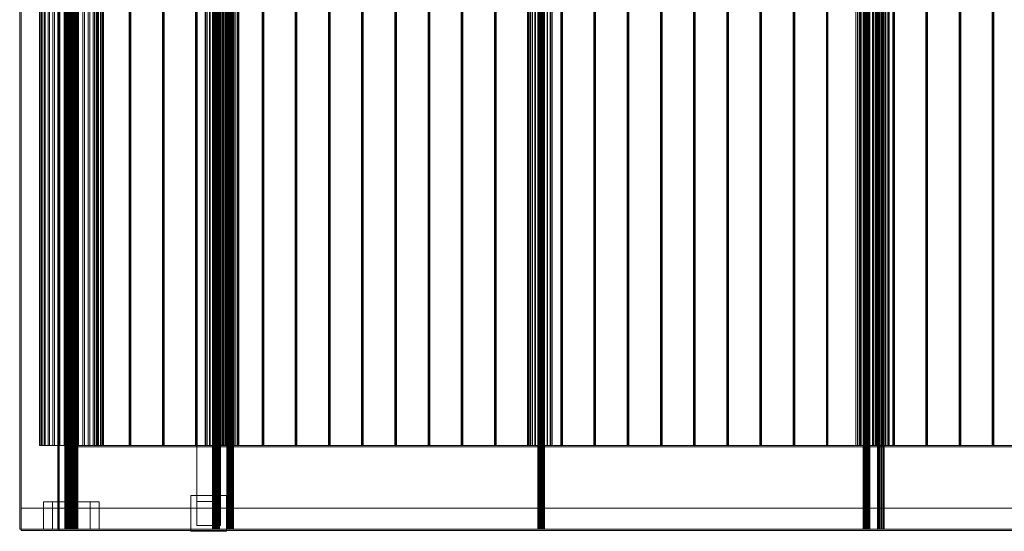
# Model space of a CAD drawing. Header units: millimetres. Extents: x -4738 to 65662, y -68080 to 6847.
# Tile 971 of 1056: x 28911 to 31801, y -19502 to -18000. Entities that reach past the tile are written whole.
import ezdxf

# ---------------------------------------------------------------- set-up
doc = ezdxf.new("R2010")
doc.units = ezdxf.units.MM
doc.layers.add('superior_C03', color=7, linetype='Continuous', lineweight=0)

msp = doc.modelspace()

# ---------------------------------------------------------------- linework, layer by layer
at = {"layer": 'superior_C03'}
for p, q in [((28910.898, -16504), (28910.898, -19496)), ((28914.796, -19496), (28914.796, -16504)), ((29023.187, -19496), (29023.187, -16504)), ((29026.186, -16504), (29026.186, -19496)), ((29027.084, -16504), (29027.084, -19496)), ((29477.266, -16504), (29477.266, -19496)), ((29477.384, -16504), (29477.384, -19496)), ((29478.65, -16504), (29478.65, -19496)), ((29478.985, -16504), (29478.985, -19496)), ((29481.325, -16504), (29481.325, -19496)), ((29481.826, -16504), (29481.826, -19496)), ((29484.883, -16504), (29484.883, -19496)), ((29485.474, -16504), (29485.474, -19496)), ((29488.783, -16504), (29488.783, -19496)), ((29489.374, -16504), (29489.374, -19496)), ((29492.431, -16504), (29492.431, -19496)), ((29492.933, -16504), (29492.933, -19496)), ((29495.272, -16504), (29495.272, -19496)), ((29495.607, -16504), (29495.607, -19496)), ((29496.873, -19496), (29496.873, -16504)), ((29496.991, -16504), (29496.991, -19496)), ((29519.262, -16504), (29519.262, -19496)), ((29519.38, -16504), (29519.38, -19496)), ((29520.646, -16504), (29520.646, -19496)), ((29520.981, -16504), (29520.981, -19496)), ((29523.321, -16504), (29523.321, -19496)), ((29523.822, -16504), (29523.822, -19496)), ((29526.879, -16504), (29526.879, -19496)), ((29527.47, -16504), (29527.47, -19496)), ((29530.779, -16504), (29530.779, -19496)), ((29531.37, -16504), (29531.37, -19496)), ((29532.903, -19496), (29532.903, -16504)), ((29533.802, -16504), (29533.802, -19496)), ((29534.427, -16504), (29534.427, -19496)), ((29534.928, -16504), (29534.928, -19496)), ((29537.268, -16504), (29537.268, -19496)), ((29537.603, -16504), (29537.603, -19496)), ((29538.869, -19496), (29538.869, -16504)), ((29538.987, -16504), (29538.987, -19496)), ((30432.234, -16504), (30432.234, -19496)), ((30432.352, -16504), (30432.352, -19496)), ((30433.618, -16504), (30433.618, -19496)), ((30433.953, -16504), (30433.953, -19496)), ((30436.292, -16504), (30436.292, -19496)), ((30436.794, -16504), (30436.794, -19496)), ((30439.85, -16504), (30439.85, -19496)), ((30440.442, -16504), (30440.442, -19496)), ((30443.75, -16504), (30443.75, -19496)), ((30444.342, -16504), (30444.342, -19496)), ((30447.399, -16504), (30447.399, -19496)), ((30447.9, -16504), (30447.9, -19496)), ((30450.239, -16504), (30450.239, -19496)), ((30450.575, -16504), (30450.575, -19496)), ((30451.841, -19496), (30451.841, -16504)), ((30451.958, -16504), (30451.958, -19496)), ((31387.201, -16504), (31387.201, -19496)), ((31387.319, -16504), (31387.319, -19496)), ((31388.585, -16504), (31388.585, -19496)), ((31388.92, -16504), (31388.92, -19496)), ((31391.26, -16504), (31391.26, -19496)), ((31391.761, -16504), (31391.761, -19496)), ((31394.818, -16504), (31394.818, -19496)), ((31395.409, -16504), (31395.409, -19496)), ((31398.718, -16504), (31398.718, -19496)), ((31399.309, -16504), (31399.309, -19496)), ((31402.366, -16504), (31402.366, -19496)), ((31402.867, -16504), (31402.867, -19496)), ((31405.207, -16504), (31405.207, -19496)), ((31405.542, -16504), (31405.542, -19496)), ((31406.808, -19496), (31406.808, -16504)), ((31406.926, -16504), (31406.926, -19496)), ((31429.197, -16504), (31429.197, -19496)), ((31429.315, -16504), (31429.315, -19496)), ((31430.581, -16504), (31430.581, -19496)), ((31430.916, -16504), (31430.916, -19496)), ((31433.255, -16504), (31433.255, -19496)), ((31433.757, -16504), (31433.757, -19496)), ((31436.813, -16504), (31436.813, -19496)), ((31437.405, -16504), (31437.405, -19496)), ((31440.714, -16504), (31440.714, -19496)), ((31441.305, -16504), (31441.305, -19496)), ((31444.362, -16504), (31444.362, -19496)), ((31444.863, -16504), (31444.863, -19496)), ((31447.203, -16504), (31447.203, -19496)), ((31447.538, -16504), (31447.538, -19496)), ((31448.804, -19496), (31448.804, -16504)), ((31448.921, -16504), (31448.921, -19496)), ((29043.62, -16505), (29043.62, -19495)), ((29044.032, -16505), (29044.032, -19495)), ((29045.06, -16505), (29045.06, -19495)), ((29046.257, -16505), (29046.257, -19495)), ((29048.212, -16505), (29048.212, -19495)), ((29050.076, -16505), (29050.076, -19495)), ((29052.768, -16505), (29052.768, -19495)), ((29055.116, -16505), (29055.116, -19495)), ((29058.28, -16505), (29058.28, -19495)), ((29060.884, -16505), (29060.884, -19495)), ((29064.21, -16505), (29064.21, -19495)), ((29066.814, -16505), (29066.814, -19495)), ((29069.978, -16505), (29069.978, -19495)), ((29072.326, -16505), (29072.326, -19495)), ((29075.018, -16505), (29075.018, -19495)), ((29076.882, -16505), (29076.882, -19495)), ((29078.837, -16505), (29078.837, -19495)), ((29080.034, -16505), (29080.034, -19495)), ((29081.062, -19495), (29081.062, -16505)), ((29081.474, -16505), (29081.474, -19495)), ((29430.59, -19415), (29430.59, -16585)), ((29500.59, -16585), (29500.59, -19415)), ((28968.59, -16750), (28968.59, -19250)), ((28969.842, -16750), (28969.842, -19250)), ((28970.948, -16750), (28970.948, -19250)), ((28974.657, -16750), (28974.657, -19250)), ((28976.827, -16750), (28976.827, -19250)), ((28982.85, -16750), (28982.85, -19250)), ((28985.999, -16750), (28985.999, -19250)), ((28994.105, -16750), (28994.105, -19250)), ((28998.113, -16750), (28998.113, -19250)), ((29007.99, -16750), (29007.99, -19250)), ((29012.704, -16750), (29012.704, -19250)), ((29023.972, -16750), (29023.972, -19250)), ((29029.21, -16750), (29029.21, -19250)), ((29041.437, -16750), (29041.437, -19250)), ((29046.997, -16750), (29046.997, -19250)), ((29059.713, -16750), (29059.713, -19250)), ((29065.381, -16750), (29065.381, -19250)), ((29078.097, -16750), (29078.097, -19250)), ((29083.657, -16750), (29083.657, -19250)), ((29095.884, -16750), (29095.884, -19250)), ((29101.122, -16750), (29101.122, -19250)), ((29112.39, -16750), (29112.39, -19250)), ((29117.104, -16750), (29117.104, -19250)), ((29126.981, -16750), (29126.981, -19250)), ((29130.989, -16750), (29130.989, -19250)), ((29135.099, -16750), (29135.099, -19250)), ((29135.415, -16750), (29135.415, -19250)), ((29136.209, -16750), (29136.209, -19250)), ((29136.974, -16750), (29136.974, -19250)), ((29138.096, -16750), (29138.096, -19250)), ((29138.861, -16750), (29138.861, -19250)), ((29139.095, -16750), (29139.095, -19250)), ((29139.655, -16750), (29139.655, -19250)), ((29139.971, -19250), (29139.971, -16750)), ((29142.244, -16750), (29142.244, -19250)), ((29148.267, -16750), (29148.267, -19250)), ((29150.437, -16750), (29150.437, -19250)), ((29154.146, -19250), (29154.146, -16750)), ((29155.252, -16750), (29155.252, -19250)), ((29156.504, -16750), (29156.504, -19250)), ((29232.545, -16750), (29232.545, -19250)), ((29232.861, -16750), (29232.861, -19250)), ((29233.655, -16750), (29233.655, -19250)), ((29234.419, -16750), (29234.419, -19250)), ((29235.542, -16750), (29235.542, -19250)), ((29236.306, -16750), (29236.306, -19250)), ((29237.1, -16750), (29237.1, -19250)), ((29237.417, -19250), (29237.417, -16750)), ((29329.99, -16750), (29329.99, -19250)), ((29330.307, -16750), (29330.307, -19250)), ((29331.101, -16750), (29331.101, -19250)), ((29331.865, -16750), (29331.865, -19250)), ((29332.988, -16750), (29332.988, -19250)), ((29333.752, -16750), (29333.752, -19250)), ((29334.546, -16750), (29334.546, -19250)), ((29334.862, -19250), (29334.862, -16750)), ((29427.436, -16750), (29427.436, -19250)), ((29427.752, -16750), (29427.752, -19250)), ((29428.546, -16750), (29428.546, -19250)), ((29429.311, -16750), (29429.311, -19250)), ((29430.433, -16750), (29430.433, -19250)), ((29431.198, -16750), (29431.198, -19250)), ((29431.992, -16750), (29431.992, -19250)), ((29432.308, -19250), (29432.308, -16750)), ((29455.57, -16750), (29455.57, -19250)), ((29455.946, -16750), (29455.946, -19250)), ((29459.998, -16750), (29459.998, -19250)), ((29461.07, -16750), (29461.07, -19250)), ((29468.556, -16750), (29468.556, -19250)), ((29470.161, -16750), (29470.161, -19250)), ((29479.942, -16750), (29479.942, -19250)), ((29481.835, -16750), (29481.835, -19250)), ((29492.422, -16750), (29492.422, -19250)), ((29494.315, -16750), (29494.315, -19250)), ((29504.097, -16750), (29504.097, -19250)), ((29504.469, -16750), (29504.469, -19250)), ((29504.763, -16750), (29504.763, -19250)), ((29505.701, -16750), (29505.701, -19250)), ((29507.928, -16750), (29507.928, -19250)), ((29508.766, -16750), (29508.766, -19250)), ((29513.188, -16750), (29513.188, -19250)), ((29514.26, -16750), (29514.26, -19250)), ((29514.615, -16750), (29514.615, -19250)), ((29515.868, -16750), (29515.868, -19250)), ((29518.311, -19250), (29518.311, -16750)), ((29518.688, -16750), (29518.688, -19250)), ((29523.51, -16750), (29523.51, -19250)), ((29524.881, -16750), (29524.881, -19250)), ((29524.989, -16750), (29524.989, -19250)), ((29525.198, -16750), (29525.198, -19250)), ((29525.992, -16750), (29525.992, -19250)), ((29526.756, -16750), (29526.756, -19250)), ((29527.879, -16750), (29527.879, -19250)), ((29528.643, -16750), (29528.643, -19250)), ((29529.437, -16750), (29529.437, -19250)), ((29529.754, -19250), (29529.754, -16750)), ((29533.26, -16750), (29533.26, -19250)), ((29534.739, -16750), (29534.739, -19250)), ((29542.381, -16750), (29542.381, -19250)), ((29543.634, -16750), (29543.634, -19250)), ((29549.483, -16750), (29549.483, -19250)), ((29550.321, -16750), (29550.321, -19250)), ((29553.486, -19250), (29553.486, -16750)), ((29553.78, -16750), (29553.78, -19250)), ((29622.327, -16750), (29622.327, -19250)), ((29622.644, -16750), (29622.644, -19250)), ((29623.438, -16750), (29623.438, -19250)), ((29624.202, -16750), (29624.202, -19250)), ((29625.325, -16750), (29625.325, -19250)), ((29626.089, -16750), (29626.089, -19250)), ((29626.883, -16750), (29626.883, -19250)), ((29627.199, -19250), (29627.199, -16750)), ((29719.773, -16750), (29719.773, -19250)), ((29720.089, -16750), (29720.089, -19250)), ((29720.883, -16750), (29720.883, -19250)), ((29721.647, -16750), (29721.647, -19250)), ((29722.77, -16750), (29722.77, -19250)), ((29723.535, -16750), (29723.535, -19250)), ((29724.329, -16750), (29724.329, -19250)), ((29724.645, -19250), (29724.645, -16750)), ((29817.218, -16750), (29817.218, -19250)), ((29817.535, -16750), (29817.535, -19250)), ((29818.329, -16750), (29818.329, -19250)), ((29819.093, -16750), (29819.093, -19250)), ((29820.216, -16750), (29820.216, -19250)), ((29820.98, -16750), (29820.98, -19250)), ((29821.774, -16750), (29821.774, -19250)), ((29822.091, -19250), (29822.091, -16750)), ((29914.664, -16750), (29914.664, -19250)), ((29914.981, -16750), (29914.981, -19250)), ((29915.775, -16750), (29915.775, -19250)), ((29916.539, -16750), (29916.539, -19250)), ((29917.662, -16750), (29917.662, -19250)), ((29918.426, -16750), (29918.426, -19250)), ((29919.22, -16750), (29919.22, -19250)), ((29919.536, -19250), (29919.536, -16750)), ((30012.11, -16750), (30012.11, -19250)), ((30012.426, -16750), (30012.426, -19250)), ((30013.22, -16750), (30013.22, -19250)), ((30013.984, -16750), (30013.984, -19250)), ((30015.107, -16750), (30015.107, -19250)), ((30015.872, -16750), (30015.872, -19250)), ((30016.666, -16750), (30016.666, -19250)), ((30016.982, -19250), (30016.982, -16750)), ((30109.555, -16750), (30109.555, -19250)), ((30109.872, -16750), (30109.872, -19250)), ((30110.666, -16750), (30110.666, -19250)), ((30111.43, -16750), (30111.43, -19250)), ((30112.553, -16750), (30112.553, -19250)), ((30113.317, -16750), (30113.317, -19250)), ((30114.111, -16750), (30114.111, -19250)), ((30114.428, -19250), (30114.428, -16750)), ((30207.001, -16750), (30207.001, -19250)), ((30207.318, -16750), (30207.318, -19250)), ((30208.112, -16750), (30208.112, -19250)), ((30208.876, -16750), (30208.876, -19250)), ((30209.999, -16750), (30209.999, -19250)), ((30210.763, -16750), (30210.763, -19250)), ((30211.557, -16750), (30211.557, -19250)), ((30211.873, -19250), (30211.873, -16750)), ((30304.447, -16750), (30304.447, -19250)), ((30304.763, -16750), (30304.763, -19250)), ((30305.557, -16750), (30305.557, -19250)), ((30306.321, -16750), (30306.321, -19250)), ((30307.444, -16750), (30307.444, -19250)), ((30308.208, -16750), (30308.208, -19250)), ((30309.002, -16750), (30309.002, -19250)), ((30309.319, -19250), (30309.319, -16750)), ((30401.892, -16750), (30401.892, -19250)), ((30402.209, -16750), (30402.209, -19250)), ((30403.003, -16750), (30403.003, -19250)), ((30403.767, -16750), (30403.767, -19250)), ((30404.89, -16750), (30404.89, -19250)), ((30405.654, -16750), (30405.654, -19250)), ((30406.448, -16750), (30406.448, -19250)), ((30406.765, -19250), (30406.765, -16750)), ((30410.537, -16750), (30410.537, -19250)), ((30410.913, -16750), (30410.913, -19250)), ((30414.965, -16750), (30414.965, -19250)), ((30416.037, -16750), (30416.037, -19250)), ((30423.524, -16750), (30423.524, -19250)), ((30425.128, -16750), (30425.128, -19250)), ((30434.91, -16750), (30434.91, -19250)), ((30436.802, -16750), (30436.802, -19250)), ((30447.39, -16750), (30447.39, -19250)), ((30449.283, -16750), (30449.283, -19250)), ((30459.064, -16750), (30459.064, -19250)), ((30460.669, -16750), (30460.669, -19250)), ((30468.155, -16750), (30468.155, -19250)), ((30469.227, -16750), (30469.227, -19250)), ((30473.279, -19250), (30473.279, -16750)), ((30473.655, -16750), (30473.655, -19250)), ((30499.338, -16750), (30499.338, -19250)), ((30499.655, -16750), (30499.655, -19250)), ((30500.449, -16750), (30500.449, -19250)), ((30501.213, -16750), (30501.213, -19250)), ((30502.336, -16750), (30502.336, -19250)), ((30503.1, -16750), (30503.1, -19250)), ((30503.894, -16750), (30503.894, -19250)), ((30504.21, -19250), (30504.21, -16750)), ((30596.784, -16750), (30596.784, -19250)), ((30597.1, -16750), (30597.1, -19250)), ((30597.894, -16750), (30597.894, -19250)), ((30598.658, -16750), (30598.658, -19250)), ((30599.781, -16750), (30599.781, -19250)), ((30600.545, -16750), (30600.545, -19250)), ((30601.339, -16750), (30601.339, -19250)), ((30601.656, -19250), (30601.656, -16750)), ((30694.229, -16750), (30694.229, -19250)), ((30694.546, -16750), (30694.546, -19250)), ((30695.34, -16750), (30695.34, -19250)), ((30696.104, -16750), (30696.104, -19250)), ((30697.227, -16750), (30697.227, -19250)), ((30697.991, -16750), (30697.991, -19250)), ((30698.785, -16750), (30698.785, -19250)), ((30699.102, -19250), (30699.102, -16750)), ((30791.675, -16750), (30791.675, -19250)), ((30791.991, -16750), (30791.991, -19250)), ((30792.785, -16750), (30792.785, -19250)), ((30793.55, -16750), (30793.55, -19250)), ((30794.673, -16750), (30794.673, -19250)), ((30795.437, -16750), (30795.437, -19250)), ((30796.231, -16750), (30796.231, -19250)), ((30796.547, -19250), (30796.547, -16750)), ((30889.121, -16750), (30889.121, -19250)), ((30889.437, -16750), (30889.437, -19250)), ((30890.231, -16750), (30890.231, -19250)), ((30890.995, -16750), (30890.995, -19250)), ((30892.118, -16750), (30892.118, -19250)), ((30892.882, -16750), (30892.882, -19250)), ((30893.676, -16750), (30893.676, -19250)), ((30893.993, -19250), (30893.993, -16750)), ((30986.566, -16750), (30986.566, -19250)), ((30986.883, -16750), (30986.883, -19250)), ((30987.677, -16750), (30987.677, -19250)), ((30988.441, -16750), (30988.441, -19250)), ((30989.564, -16750), (30989.564, -19250)), ((30990.328, -16750), (30990.328, -19250)), ((30991.122, -16750), (30991.122, -19250)), ((30991.439, -19250), (30991.439, -16750)), ((31084.012, -16750), (31084.012, -19250)), ((31084.328, -16750), (31084.328, -19250)), ((31085.122, -16750), (31085.122, -19250)), ((31085.887, -16750), (31085.887, -19250)), ((31087.01, -16750), (31087.01, -19250)), ((31087.774, -16750), (31087.774, -19250)), ((31088.568, -16750), (31088.568, -19250)), ((31088.884, -19250), (31088.884, -16750)), ((31181.458, -16750), (31181.458, -19250)), ((31181.774, -16750), (31181.774, -19250)), ((31182.568, -16750), (31182.568, -19250)), ((31183.332, -16750), (31183.332, -19250)), ((31184.455, -16750), (31184.455, -19250)), ((31185.219, -16750), (31185.219, -19250)), ((31186.013, -16750), (31186.013, -19250)), ((31186.33, -19250), (31186.33, -16750)), ((31278.903, -16750), (31278.903, -19250)), ((31279.22, -16750), (31279.22, -19250)), ((31280.014, -16750), (31280.014, -19250)), ((31280.778, -16750), (31280.778, -19250)), ((31281.901, -16750), (31281.901, -19250)), ((31282.665, -16750), (31282.665, -19250)), ((31283.459, -16750), (31283.459, -19250)), ((31283.776, -19250), (31283.776, -16750)), ((31365.504, -16750), (31365.504, -19250)), ((31365.881, -16750), (31365.881, -19250)), ((31369.932, -16750), (31369.932, -19250)), ((31371.005, -16750), (31371.005, -19250)), ((31376.349, -16750), (31376.349, -19250)), ((31376.665, -16750), (31376.665, -19250)), ((31377.459, -16750), (31377.459, -19250)), ((31378.224, -16750), (31378.224, -19250)), ((31378.491, -16750), (31378.491, -19250)), ((31379.346, -16750), (31379.346, -19250)), ((31380.096, -16750), (31380.096, -19250)), ((31380.111, -16750), (31380.111, -19250)), ((31380.905, -16750), (31380.905, -19250)), ((31381.221, -19250), (31381.221, -16750)), ((31389.877, -16750), (31389.877, -19250)), ((31391.77, -16750), (31391.77, -19250)), ((31402.357, -16750), (31402.357, -19250)), ((31404.25, -16750), (31404.25, -19250)), ((31414.031, -16750), (31414.031, -19250)), ((31414.404, -16750), (31414.404, -19250)), ((31414.698, -16750), (31414.698, -19250)), ((31415.636, -16750), (31415.636, -19250)), ((31417.863, -16750), (31417.863, -19250)), ((31418.701, -16750), (31418.701, -19250)), ((31423.122, -16750), (31423.122, -19250)), ((31424.194, -16750), (31424.194, -19250)), ((31424.549, -16750), (31424.549, -19250)), ((31425.803, -16750), (31425.803, -19250)), ((31428.246, -19250), (31428.246, -16750)), ((31428.623, -16750), (31428.623, -19250)), ((31433.445, -16750), (31433.445, -19250)), ((31434.924, -16750), (31434.924, -19250)), ((31443.195, -16750), (31443.195, -19250)), ((31444.674, -16750), (31444.674, -19250)), ((31452.315, -16750), (31452.315, -19250)), ((31453.569, -16750), (31453.569, -19250)), ((31459.418, -16750), (31459.418, -19250)), ((31460.255, -16750), (31460.255, -19250)), ((31463.421, -19250), (31463.421, -16750)), ((31463.715, -16750), (31463.715, -19250)), ((31473.795, -16750), (31473.795, -19250)), ((31474.111, -16750), (31474.111, -19250)), ((31474.905, -16750), (31474.905, -19250)), ((31475.669, -16750), (31475.669, -19250)), ((31476.792, -16750), (31476.792, -19250)), ((31477.556, -16750), (31477.556, -19250)), ((31478.35, -16750), (31478.35, -19250)), ((31478.667, -19250), (31478.667, -16750)), ((31571.24, -16750), (31571.24, -19250)), ((31571.557, -16750), (31571.557, -19250)), ((31572.351, -16750), (31572.351, -19250)), ((31573.115, -16750), (31573.115, -19250)), ((31574.238, -16750), (31574.238, -19250)), ((31575.002, -16750), (31575.002, -19250)), ((31575.796, -16750), (31575.796, -19250)), ((31576.112, -19250), (31576.112, -16750)), ((31668.686, -16750), (31668.686, -19250)), ((31669.002, -16750), (31669.002, -19250)), ((31669.796, -16750), (31669.796, -19250)), ((31670.561, -16750), (31670.561, -19250)), ((31671.683, -16750), (31671.683, -19250)), ((31672.448, -16750), (31672.448, -19250)), ((31673.242, -16750), (31673.242, -19250)), ((31673.558, -19250), (31673.558, -16750)), ((31766.131, -16750), (31766.131, -19250)), ((31766.448, -16750), (31766.448, -19250)), ((31767.242, -16750), (31767.242, -19250)), ((31768.006, -16750), (31768.006, -19250)), ((31769.129, -16750), (31769.129, -19250)), ((31769.893, -16750), (31769.893, -19250)), ((31770.687, -16750), (31770.687, -19250)), ((31771.004, -19250), (31771.004, -16750)), ((28969.842, -19250), (28968.59, -19250)), ((28968.59, -19250), (28970.948, -19250)), ((28974.657, -19250), (28969.842, -19250)), ((28970.948, -19250), (28976.827, -19250)), ((28982.85, -19250), (28974.657, -19250)), ((28976.827, -19250), (28985.999, -19250)), ((28994.105, -19250), (28982.85, -19250)), ((28985.999, -19250), (28998.113, -19250)), ((29007.99, -19250), (28994.105, -19250)), ((28998.113, -19250), (29012.704, -19250)), ((29023.972, -19250), (29007.99, -19250)), ((29012.704, -19250), (29029.21, -19250)), ((29041.437, -19250), (29023.972, -19250)), ((29029.21, -19250), (29046.997, -19250)), ((29059.713, -19250), (29041.437, -19250)), ((40393.962, -19250), (29046.416, -19250)), ((29046.416, -19250), (29046.416, -19254)), ((29069.323, -19250), (29046.416, -19250)), ((29046.997, -19250), (29065.381, -19250)), ((29078.097, -19250), (29059.713, -19250)), ((29065.381, -19250), (29083.657, -19250)), ((29069.323, -19254), (29069.323, -19250)), ((29069.323, -19250), (40416.869, -19250)), ((29095.884, -19250), (29078.097, -19250)), ((29083.657, -19250), (29101.122, -19250)), ((29112.39, -19250), (29095.884, -19250)), ((29101.122, -19250), (29117.104, -19250)), ((29126.981, -19250), (29112.39, -19250)), ((29117.104, -19250), (29130.989, -19250)), ((29139.095, -19250), (29126.981, -19250)), ((29130.989, -19250), (29142.244, -19250)), ((29135.415, -19250), (29135.099, -19250)), ((29135.099, -19250), (29136.209, -19250)), ((29136.974, -19250), (29135.415, -19250)), ((29136.209, -19250), (29138.096, -19250)), ((29138.861, -19250), (29136.974, -19250)), ((29138.096, -19250), (29139.655, -19250)), ((29139.971, -19250), (29138.861, -19250)), ((29148.267, -19250), (29139.095, -19250)), ((29139.655, -19250), (29139.971, -19250)), ((29142.244, -19250), (29150.437, -19250)), ((29154.146, -19250), (29148.267, -19250)), ((29150.437, -19250), (29155.252, -19250)), ((29156.504, -19250), (29154.146, -19250)), ((29155.252, -19250), (29156.504, -19250)), ((29232.861, -19250), (29232.545, -19250)), ((29232.545, -19250), (29233.655, -19250)), ((29234.419, -19250), (29232.861, -19250)), ((29233.655, -19250), (29235.542, -19250)), ((29236.306, -19250), (29234.419, -19250)), ((29235.542, -19250), (29237.1, -19250)), ((29237.417, -19250), (29236.306, -19250)), ((29237.1, -19250), (29237.417, -19250)), ((29330.307, -19250), (29329.99, -19250)), ((29329.99, -19250), (29331.101, -19250)), ((29331.865, -19250), (29330.307, -19250)), ((29331.101, -19250), (29332.988, -19250)), ((29333.752, -19250), (29331.865, -19250)), ((29332.988, -19250), (29334.546, -19250)), ((29334.862, -19250), (29333.752, -19250)), ((29334.546, -19250), (29334.862, -19250)), ((29427.752, -19250), (29427.436, -19250)), ((29427.436, -19250), (29428.546, -19250)), ((29429.311, -19250), (29427.752, -19250)), ((29428.546, -19250), (29430.433, -19250)), ((29431.198, -19250), (29429.311, -19250)), ((29430.433, -19250), (29431.992, -19250)), ((29432.308, -19250), (29431.198, -19250)), ((29431.992, -19250), (29432.308, -19250)), ((29459.998, -19250), (29455.57, -19250)), ((29455.57, -19250), (29455.946, -19250)), ((29455.946, -19250), (29461.07, -19250)), ((29468.556, -19250), (29459.998, -19250)), ((29461.07, -19250), (29470.161, -19250)), ((29479.942, -19250), (29468.556, -19250)), ((29470.161, -19250), (29481.835, -19250)), ((29492.422, -19250), (29479.942, -19250)), ((29481.835, -19250), (29494.315, -19250)), ((29504.097, -19250), (29492.422, -19250)), ((29494.315, -19250), (29505.701, -19250)), ((29513.188, -19250), (29504.097, -19250)), ((29507.928, -19250), (29504.469, -19250)), ((29504.469, -19250), (29504.763, -19250)), ((29504.763, -19250), (29508.766, -19250)), ((29505.701, -19250), (29514.26, -19250)), ((29514.615, -19250), (29507.928, -19250)), ((29508.766, -19250), (29515.868, -19250)), ((29518.311, -19250), (29513.188, -19250)), ((29514.26, -19250), (29518.688, -19250)), ((29523.51, -19250), (29514.615, -19250)), ((29515.868, -19250), (29524.989, -19250)), ((29518.688, -19250), (29518.311, -19250)), ((29533.26, -19250), (29523.51, -19250)), ((29525.198, -19250), (29524.881, -19250)), ((29524.881, -19250), (29525.992, -19250)), ((29524.989, -19250), (29534.739, -19250)), ((29526.756, -19250), (29525.198, -19250)), ((29525.992, -19250), (29527.879, -19250)), ((29528.643, -19250), (29526.756, -19250)), ((29527.879, -19250), (29529.437, -19250)), ((29529.754, -19250), (29528.643, -19250)), ((29529.437, -19250), (29529.754, -19250)), ((29542.381, -19250), (29533.26, -19250)), ((29534.739, -19250), (29543.634, -19250)), ((29549.483, -19250), (29542.381, -19250)), ((29543.634, -19250), (29550.321, -19250)), ((29553.486, -19250), (29549.483, -19250)), ((29550.321, -19250), (29553.78, -19250)), ((29553.78, -19250), (29553.486, -19250)), ((29622.644, -19250), (29622.327, -19250)), ((29622.327, -19250), (29623.438, -19250)), ((29624.202, -19250), (29622.644, -19250)), ((29623.438, -19250), (29625.325, -19250)), ((29626.089, -19250), (29624.202, -19250)), ((29625.325, -19250), (29626.883, -19250)), ((29627.199, -19250), (29626.089, -19250)), ((29626.883, -19250), (29627.199, -19250)), ((29720.089, -19250), (29719.773, -19250)), ((29719.773, -19250), (29720.883, -19250)), ((29721.647, -19250), (29720.089, -19250)), ((29720.883, -19250), (29722.77, -19250)), ((29723.535, -19250), (29721.647, -19250)), ((29722.77, -19250), (29724.329, -19250)), ((29724.645, -19250), (29723.535, -19250)), ((29724.329, -19250), (29724.645, -19250)), ((29817.535, -19250), (29817.218, -19250)), ((29817.218, -19250), (29818.329, -19250)), ((29819.093, -19250), (29817.535, -19250)), ((29818.329, -19250), (29820.216, -19250)), ((29820.98, -19250), (29819.093, -19250)), ((29820.216, -19250), (29821.774, -19250)), ((29822.091, -19250), (29820.98, -19250)), ((29821.774, -19250), (29822.091, -19250)), ((29914.981, -19250), (29914.664, -19250)), ((29914.664, -19250), (29915.775, -19250)), ((29916.539, -19250), (29914.981, -19250)), ((29915.775, -19250), (29917.662, -19250)), ((29918.426, -19250), (29916.539, -19250)), ((29917.662, -19250), (29919.22, -19250)), ((29919.536, -19250), (29918.426, -19250)), ((29919.22, -19250), (29919.536, -19250)), ((30012.426, -19250), (30012.11, -19250)), ((30012.11, -19250), (30013.22, -19250)), ((30013.984, -19250), (30012.426, -19250)), ((30013.22, -19250), (30015.107, -19250)), ((30015.872, -19250), (30013.984, -19250)), ((30015.107, -19250), (30016.666, -19250)), ((30016.982, -19250), (30015.872, -19250)), ((30016.666, -19250), (30016.982, -19250)), ((30109.872, -19250), (30109.555, -19250)), ((30109.555, -19250), (30110.666, -19250)), ((30111.43, -19250), (30109.872, -19250)), ((30110.666, -19250), (30112.553, -19250)), ((30113.317, -19250), (30111.43, -19250)), ((30112.553, -19250), (30114.111, -19250)), ((30114.428, -19250), (30113.317, -19250)), ((30114.111, -19250), (30114.428, -19250)), ((30207.318, -19250), (30207.001, -19250)), ((30207.001, -19250), (30208.112, -19250)), ((30208.876, -19250), (30207.318, -19250)), ((30208.112, -19250), (30209.999, -19250)), ((30210.763, -19250), (30208.876, -19250)), ((30209.999, -19250), (30211.557, -19250)), ((30211.873, -19250), (30210.763, -19250)), ((30211.557, -19250), (30211.873, -19250)), ((30304.763, -19250), (30304.447, -19250)), ((30304.447, -19250), (30305.557, -19250)), ((30306.321, -19250), (30304.763, -19250)), ((30305.557, -19250), (30307.444, -19250)), ((30308.208, -19250), (30306.321, -19250)), ((30307.444, -19250), (30309.002, -19250)), ((30309.319, -19250), (30308.208, -19250)), ((30309.002, -19250), (30309.319, -19250)), ((30402.209, -19250), (30401.892, -19250)), ((30401.892, -19250), (30403.003, -19250)), ((30403.767, -19250), (30402.209, -19250)), ((30403.003, -19250), (30404.89, -19250)), ((30405.654, -19250), (30403.767, -19250)), ((30404.89, -19250), (30406.448, -19250)), ((30406.765, -19250), (30405.654, -19250)), ((30406.448, -19250), (30406.765, -19250)), ((30414.965, -19250), (30410.537, -19250)), ((30410.537, -19250), (30410.913, -19250)), ((30410.913, -19250), (30416.037, -19250)), ((30423.524, -19250), (30414.965, -19250)), ((30416.037, -19250), (30425.128, -19250)), ((30434.91, -19250), (30423.524, -19250)), ((30425.128, -19250), (30436.802, -19250)), ((30447.39, -19250), (30434.91, -19250)), ((30436.802, -19250), (30449.283, -19250)), ((30459.064, -19250), (30447.39, -19250)), ((30449.283, -19250), (30460.669, -19250)), ((30468.155, -19250), (30459.064, -19250)), ((30460.669, -19250), (30469.227, -19250)), ((30473.279, -19250), (30468.155, -19250)), ((30469.227, -19250), (30473.655, -19250)), ((30473.655, -19250), (30473.279, -19250)), ((30499.655, -19250), (30499.338, -19250)), ((30499.338, -19250), (30500.449, -19250)), ((30501.213, -19250), (30499.655, -19250)), ((30500.449, -19250), (30502.336, -19250)), ((30503.1, -19250), (30501.213, -19250)), ((30502.336, -19250), (30503.894, -19250)), ((30504.21, -19250), (30503.1, -19250)), ((30503.894, -19250), (30504.21, -19250)), ((30597.1, -19250), (30596.784, -19250)), ((30596.784, -19250), (30597.894, -19250)), ((30598.658, -19250), (30597.1, -19250)), ((30597.894, -19250), (30599.781, -19250)), ((30600.545, -19250), (30598.658, -19250)), ((30599.781, -19250), (30601.339, -19250)), ((30601.656, -19250), (30600.545, -19250)), ((30601.339, -19250), (30601.656, -19250)), ((30694.546, -19250), (30694.229, -19250)), ((30694.229, -19250), (30695.34, -19250)), ((30696.104, -19250), (30694.546, -19250)), ((30695.34, -19250), (30697.227, -19250)), ((30697.991, -19250), (30696.104, -19250)), ((30697.227, -19250), (30698.785, -19250)), ((30699.102, -19250), (30697.991, -19250)), ((30698.785, -19250), (30699.102, -19250)), ((30791.991, -19250), (30791.675, -19250)), ((30791.675, -19250), (30792.785, -19250)), ((30793.55, -19250), (30791.991, -19250)), ((30792.785, -19250), (30794.673, -19250)), ((30795.437, -19250), (30793.55, -19250)), ((30794.673, -19250), (30796.231, -19250)), ((30796.547, -19250), (30795.437, -19250)), ((30796.231, -19250), (30796.547, -19250)), ((30889.437, -19250), (30889.121, -19250)), ((30889.121, -19250), (30890.231, -19250)), ((30890.995, -19250), (30889.437, -19250)), ((30890.231, -19250), (30892.118, -19250)), ((30892.882, -19250), (30890.995, -19250)), ((30892.118, -19250), (30893.676, -19250)), ((30893.993, -19250), (30892.882, -19250)), ((30893.676, -19250), (30893.993, -19250)), ((30986.883, -19250), (30986.566, -19250)), ((30986.566, -19250), (30987.677, -19250)), ((30988.441, -19250), (30986.883, -19250)), ((30987.677, -19250), (30989.564, -19250)), ((30990.328, -19250), (30988.441, -19250)), ((30989.564, -19250), (30991.122, -19250)), ((30991.439, -19250), (30990.328, -19250)), ((30991.122, -19250), (30991.439, -19250)), ((31084.328, -19250), (31084.012, -19250)), ((31084.012, -19250), (31085.122, -19250)), ((31085.887, -19250), (31084.328, -19250)), ((31085.122, -19250), (31087.01, -19250)), ((31087.774, -19250), (31085.887, -19250)), ((31087.01, -19250), (31088.568, -19250)), ((31088.884, -19250), (31087.774, -19250)), ((31088.568, -19250), (31088.884, -19250)), ((31181.774, -19250), (31181.458, -19250)), ((31181.458, -19250), (31182.568, -19250)), ((31183.332, -19250), (31181.774, -19250)), ((31182.568, -19250), (31184.455, -19250)), ((31185.219, -19250), (31183.332, -19250)), ((31184.455, -19250), (31186.013, -19250)), ((31186.33, -19250), (31185.219, -19250)), ((31186.013, -19250), (31186.33, -19250)), ((31279.22, -19250), (31278.903, -19250)), ((31278.903, -19250), (31280.014, -19250)), ((31280.778, -19250), (31279.22, -19250)), ((31280.014, -19250), (31281.901, -19250)), ((31282.665, -19250), (31280.778, -19250)), ((31281.901, -19250), (31283.459, -19250)), ((31283.776, -19250), (31282.665, -19250)), ((31283.459, -19250), (31283.776, -19250)), ((31369.932, -19250), (31365.504, -19250)), ((31365.504, -19250), (31365.881, -19250)), ((31365.881, -19250), (31371.005, -19250)), ((31378.491, -19250), (31369.932, -19250)), ((31371.005, -19250), (31380.096, -19250)), ((31376.665, -19250), (31376.349, -19250)), ((31376.349, -19250), (31377.459, -19250)), ((31378.224, -19250), (31376.665, -19250)), ((31377.459, -19250), (31379.346, -19250)), ((31380.111, -19250), (31378.224, -19250)), ((31389.877, -19250), (31378.491, -19250)), ((31379.346, -19250), (31380.905, -19250)), ((31380.096, -19250), (31391.77, -19250)), ((31381.221, -19250), (31380.111, -19250)), ((31380.905, -19250), (31381.221, -19250)), ((31402.357, -19250), (31389.877, -19250)), ((31391.77, -19250), (31404.25, -19250)), ((31414.031, -19250), (31402.357, -19250)), ((31404.25, -19250), (31415.636, -19250)), ((31423.122, -19250), (31414.031, -19250)), ((31417.863, -19250), (31414.404, -19250)), ((31414.404, -19250), (31414.698, -19250)), ((31414.698, -19250), (31418.701, -19250)), ((31415.636, -19250), (31424.194, -19250)), ((31424.549, -19250), (31417.863, -19250)), ((31418.701, -19250), (31425.803, -19250)), ((31428.246, -19250), (31423.122, -19250)), ((31424.194, -19250), (31428.623, -19250)), ((31433.445, -19250), (31424.549, -19250)), ((31425.803, -19250), (31434.924, -19250)), ((31428.623, -19250), (31428.246, -19250)), ((31443.195, -19250), (31433.445, -19250)), ((31434.924, -19250), (31444.674, -19250)), ((31452.315, -19250), (31443.195, -19250)), ((31444.674, -19250), (31453.569, -19250)), ((31459.418, -19250), (31452.315, -19250)), ((31453.569, -19250), (31460.255, -19250)), ((31463.421, -19250), (31459.418, -19250)), ((31460.255, -19250), (31463.715, -19250)), ((31463.715, -19250), (31463.421, -19250)), ((31474.111, -19250), (31473.795, -19250)), ((31473.795, -19250), (31474.905, -19250)), ((31475.669, -19250), (31474.111, -19250)), ((31474.905, -19250), (31476.792, -19250)), ((31477.556, -19250), (31475.669, -19250)), ((31476.792, -19250), (31478.35, -19250)), ((31478.667, -19250), (31477.556, -19250)), ((31478.35, -19250), (31478.667, -19250)), ((31571.557, -19250), (31571.24, -19250)), ((31571.24, -19250), (31572.351, -19250)), ((31573.115, -19250), (31571.557, -19250)), ((31572.351, -19250), (31574.238, -19250)), ((31575.002, -19250), (31573.115, -19250)), ((31574.238, -19250), (31575.796, -19250)), ((31576.112, -19250), (31575.002, -19250)), ((31575.796, -19250), (31576.112, -19250)), ((31669.002, -19250), (31668.686, -19250)), ((31668.686, -19250), (31669.796, -19250)), ((31670.561, -19250), (31669.002, -19250)), ((31669.796, -19250), (31671.683, -19250)), ((31672.448, -19250), (31670.561, -19250)), ((31671.683, -19250), (31673.242, -19250)), ((31673.558, -19250), (31672.448, -19250)), ((31673.242, -19250), (31673.558, -19250)), ((31766.448, -19250), (31766.131, -19250)), ((31766.131, -19250), (31767.242, -19250)), ((31768.006, -19250), (31766.448, -19250)), ((31767.242, -19250), (31769.129, -19250)), ((31769.893, -19250), (31768.006, -19250)), ((31769.129, -19250), (31770.687, -19250)), ((31771.004, -19250), (31769.893, -19250)), ((31770.687, -19250), (31771.004, -19250)), ((29046.416, -19254), (40393.962, -19254)), ((29046.416, -19254), (29069.323, -19254)), ((40416.869, -19254), (29069.323, -19254)), ((29117.509, -19416), (28981.085, -19416)), ((28981.085, -19416), (28981.085, -19496)), ((29007.585, -19416), (28981.085, -19416)), ((29007.585, -19496), (29007.585, -19416)), ((29007.585, -19416), (29144.009, -19416)), ((29117.509, -19496), (29117.509, -19416)), ((29117.509, -19416), (29144.009, -19416)), ((29144.009, -19416), (29144.009, -19496)), ((29413.09, -19502.5), (29413.09, -19397.5)), ((29413.09, -19397.5), (29518.09, -19397.5)), ((29430.59, -19485), (29430.59, -19415)), ((29430.59, -19415), (29500.59, -19415)), ((29500.59, -19415), (29500.59, -19485)), ((29518.09, -19397.5), (29518.09, -19502.5)), ((40608.274, -19435), (28914.796, -19435)), ((28914.796, -19435), (28914.796, -19500)), ((28915.695, -19435), (28914.796, -19435)), ((28915.695, -19500), (28915.695, -19435)), ((28915.695, -19435), (40609.173, -19435)), ((40719.664, -19435), (29026.186, -19435)), ((29026.186, -19435), (29026.186, -19500)), ((29027.084, -19435), (29026.186, -19435)), ((29027.084, -19500), (29027.084, -19435)), ((29027.084, -19435), (40720.563, -19435)), ((28910.898, -19496), (28914.796, -19496)), ((28910.898, -19496), (29023.187, -19496)), ((40608.274, -19496), (28914.796, -19496)), ((28914.796, -19496), (28914.796, -19500)), ((29027.084, -19496), (28914.796, -19496)), ((28914.796, -19500), (40608.274, -19500)), ((28914.796, -19500), (29027.084, -19500)), ((28914.796, -19500), (28915.695, -19500)), ((40609.173, -19500), (28915.695, -19500)), ((28981.085, -19496), (29117.509, -19496)), ((28981.085, -19496), (29007.585, -19496)), ((29144.009, -19496), (29007.585, -19496)), ((29027.084, -19496), (29023.187, -19496)), ((29026.186, -19496), (29532.903, -19496)), ((29026.186, -19496), (29027.084, -19496)), ((29026.186, -19500), (40719.664, -19500)), ((29026.186, -19500), (29027.084, -19500)), ((29027.084, -19500), (29027.084, -19496)), ((29027.084, -19496), (40720.563, -19496)), ((29533.802, -19496), (29027.084, -19496)), ((40720.563, -19500), (29027.084, -19500)), ((29045.06, -19495), (29043.62, -19495)), ((29043.62, -19495), (29044.032, -19495)), ((29044.032, -19495), (29046.257, -19495)), ((29048.212, -19495), (29045.06, -19495)), ((29046.257, -19495), (29050.076, -19495)), ((29052.768, -19495), (29048.212, -19495)), ((29050.076, -19495), (29055.116, -19495)), ((29058.28, -19495), (29052.768, -19495)), ((29055.116, -19495), (29060.884, -19495)), ((29064.21, -19495), (29058.28, -19495)), ((29060.884, -19495), (29066.814, -19495)), ((29069.978, -19495), (29064.21, -19495)), ((29066.814, -19495), (29072.326, -19495)), ((29075.018, -19495), (29069.978, -19495)), ((29072.326, -19495), (29076.882, -19495)), ((29078.837, -19495), (29075.018, -19495)), ((29076.882, -19495), (29080.034, -19495)), ((29081.062, -19495), (29078.837, -19495)), ((29080.034, -19495), (29081.474, -19495)), ((29081.474, -19495), (29081.062, -19495)), ((29144.009, -19496), (29117.509, -19496)), ((29518.09, -19502.5), (29413.09, -19502.5)), ((29500.59, -19485), (29430.59, -19485)), ((29478.65, -19496), (29477.266, -19496)), ((29477.266, -19496), (29477.384, -19496)), ((29477.384, -19496), (29478.985, -19496)), ((29481.325, -19496), (29478.65, -19496)), ((29478.985, -19496), (29481.826, -19496)), ((29484.883, -19496), (29481.325, -19496)), ((29481.826, -19496), (29485.474, -19496)), ((29488.783, -19496), (29484.883, -19496)), ((29485.474, -19496), (29489.374, -19496)), ((29492.431, -19496), (29488.783, -19496)), ((29489.374, -19496), (29492.933, -19496)), ((29495.272, -19496), (29492.431, -19496)), ((29492.933, -19496), (29495.607, -19496)), ((29496.873, -19496), (29495.272, -19496)), ((29495.607, -19496), (29496.991, -19496)), ((29496.991, -19496), (29496.873, -19496)), ((29520.646, -19496), (29519.262, -19496)), ((29519.262, -19496), (29519.38, -19496)), ((29519.38, -19496), (29520.981, -19496)), ((29523.321, -19496), (29520.646, -19496)), ((29520.981, -19496), (29523.822, -19496)), ((29526.879, -19496), (29523.321, -19496)), ((29523.822, -19496), (29527.47, -19496)), ((29530.779, -19496), (29526.879, -19496)), ((29527.47, -19496), (29531.37, -19496)), ((29534.427, -19496), (29530.779, -19496)), ((29531.37, -19496), (29534.928, -19496)), ((29533.802, -19496), (29532.903, -19496)), ((29537.268, -19496), (29534.427, -19496)), ((29534.928, -19496), (29537.603, -19496)), ((29538.869, -19496), (29537.268, -19496)), ((29537.603, -19496), (29538.987, -19496)), ((29538.987, -19496), (29538.869, -19496)), ((30433.618, -19496), (30432.234, -19496)), ((30432.234, -19496), (30432.352, -19496)), ((30432.352, -19496), (30433.953, -19496)), ((30436.292, -19496), (30433.618, -19496)), ((30433.953, -19496), (30436.794, -19496)), ((30439.85, -19496), (30436.292, -19496)), ((30436.794, -19496), (30440.442, -19496)), ((30443.75, -19496), (30439.85, -19496)), ((30440.442, -19496), (30444.342, -19496)), ((30447.399, -19496), (30443.75, -19496)), ((30444.342, -19496), (30447.9, -19496)), ((30450.239, -19496), (30447.399, -19496)), ((30447.9, -19496), (30450.575, -19496)), ((30451.841, -19496), (30450.239, -19496)), ((30450.575, -19496), (30451.958, -19496)), ((30451.958, -19496), (30451.841, -19496)), ((31388.585, -19496), (31387.201, -19496)), ((31387.201, -19496), (31387.319, -19496)), ((31387.319, -19496), (31388.92, -19496)), ((31391.26, -19496), (31388.585, -19496)), ((31388.92, -19496), (31391.761, -19496)), ((31394.818, -19496), (31391.26, -19496)), ((31391.761, -19496), (31395.409, -19496)), ((31398.718, -19496), (31394.818, -19496)), ((31395.409, -19496), (31399.309, -19496)), ((31402.366, -19496), (31398.718, -19496)), ((31399.309, -19496), (31402.867, -19496)), ((31405.207, -19496), (31402.366, -19496)), ((31402.867, -19496), (31405.542, -19496)), ((31406.808, -19496), (31405.207, -19496)), ((31405.542, -19496), (31406.926, -19496)), ((31406.926, -19496), (31406.808, -19496)), ((31430.581, -19496), (31429.197, -19496)), ((31429.197, -19496), (31429.315, -19496)), ((31429.315, -19496), (31430.916, -19496)), ((31433.255, -19496), (31430.581, -19496)), ((31430.916, -19496), (31433.757, -19496)), ((31436.813, -19496), (31433.255, -19496)), ((31433.757, -19496), (31437.405, -19496)), ((31440.714, -19496), (31436.813, -19496)), ((31437.405, -19496), (31441.305, -19496)), ((31444.362, -19496), (31440.714, -19496)), ((31441.305, -19496), (31444.863, -19496)), ((31447.203, -19496), (31444.362, -19496)), ((31444.863, -19496), (31447.538, -19496)), ((31448.804, -19496), (31447.203, -19496)), ((31447.538, -19496), (31448.921, -19496)), ((31448.921, -19496), (31448.804, -19496))]:
    msp.add_line(p, q, dxfattribs=at)

doc.saveas('drawing.dxf')
